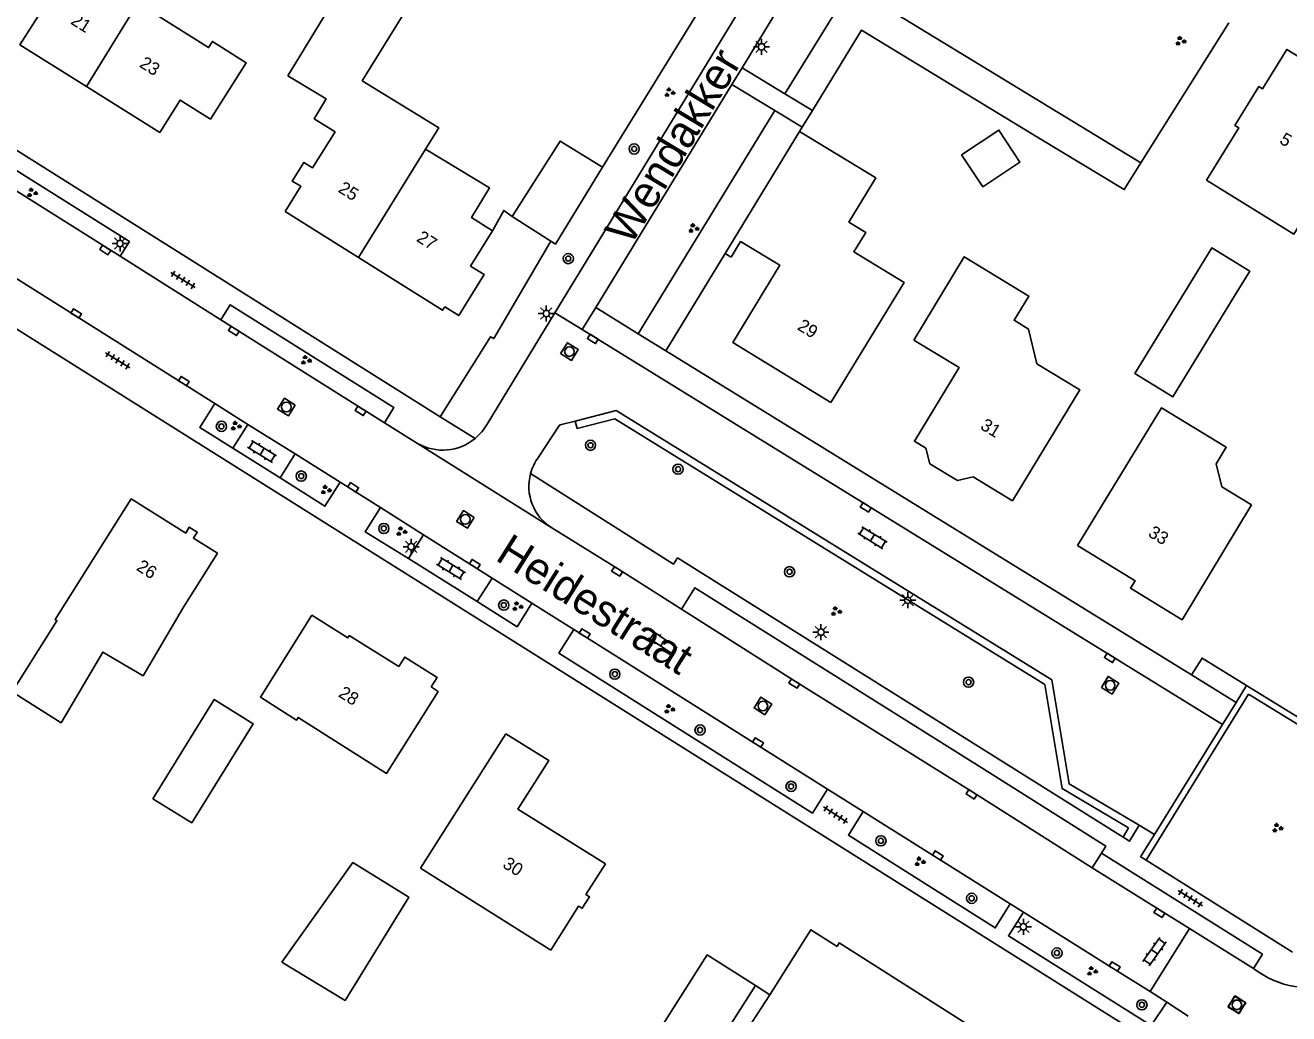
# Model space of a CAD drawing. Extents: x 136000 to 141000, y 400494 to 402006.
# Drawn here: x 137911.7 to 138010.6, y 401885.4 to 401962.7 of the extents above; entities that cross this region are included whole.
import ezdxf

# ---------------------------------------------------------------- set-up
doc = ezdxf.new("R2010")
doc.units = 0
for name, color, linetype in [('gg-afsc-erfafscheiding', 7, 'Continuous'), ('gg-afsc-muur', 7, 'Continuous'), ('gg-anno-huisnummerreeks BGT', 7, 'Continuous'), ('gg-anno-openbare ruimte label', 7, 'Continuous'), ('gg-bbg-bijgebouw', 7, 'Continuous'), ('gg-bbg-gedigitaliseerde bebouwing', 7, 'Continuous'), ('gg-bbg-gedigitaliseerde bijgebouw', 7, 'Continuous'), ('gg-bbg-hoofdgebouw', 7, 'Continuous'), ('gg-bbg-luifel en loopbrug', 7, 'Continuous'), ('gg-bbg-tussenscheiding', 7, 'Continuous'), ('gg-knt-verharding', 7, 'Continuous'), ('gg-knt-verharding nz', 7, 'Continuous'), ('gt-grn-groengrens', 7, 'Continuous'), ('gt-grn-weggrens', 7, 'Continuous'), ('gt-symb-boom', 7, 'Continuous'), ('gt-symb-groenvak', 7, 'Continuous'), ('gt-symb-klinker verharding', 7, 'Continuous'), ('gt-symb-kolk', 7, 'Continuous'), ('gt-symb-lichtmast', 7, 'Continuous'), ('gt-symb-rioolschacht', 7, 'Continuous'), ('gt-symb-tegel verharding', 7, 'Continuous')]:
    doc.layers.add(name, color=color, linetype=linetype)

# ---------------------------------------------------------------- blocks, each defined once
blk = doc.blocks.new('gt0-GRVAK')
at = {"layer": 'gt-symb-groenvak'}
for p, q in [((-0.11, 0.189), (-0.228, 0.24)), ((-0.182, 0.153), (0.088, 0.153)), ((-0.091, 0.211), (-0.156, 0.322)), ((-0.047, 0.214), (-0.047, 0.393)), ((-0.004, 0.211), (0.061, 0.322)), ((0.015, 0.189), (0.133, 0.24)), ((0.262, -0.052), (0.197, 0.059)), ((0.305, -0.049), (0.305, 0.13)), ((0.349, -0.052), (0.414, 0.059)), ((-0.245, -0.228), (-0.363, -0.177)), ((-0.318, -0.264), (-0.047, -0.264)), ((-0.226, -0.206), (-0.291, -0.095)), ((-0.183, -0.203), (-0.183, -0.024)), ((-0.139, -0.206), (-0.074, -0.095)), ((-0.12, -0.228), (-0.002, -0.177)), ((0.243, -0.074), (0.125, -0.023)), ((0.17, -0.11), (0.441, -0.11)), ((0.368, -0.074), (0.486, -0.023))]:
    blk.add_line(p, q, dxfattribs=at)
blk = doc.blocks.new('gt0-LMAST')
at = {"layer": 'gt-symb-lichtmast'}
for p, q in [((-0.182, 0.173), (-0.447, 0.438)), ((-0.005, 0.246), (-0.005, 0.621)), ((0.172, 0.173), (0.437, 0.438)), ((-0.255, -0.004), (-0.63, -0.004)), ((-0.182, -0.181), (-0.447, -0.446)), ((-0.005, -0.254), (-0.005, -0.629)), ((0.437, -0.446), (0.172, -0.181)), ((0.245, -0.004), (0.62, -0.004))]:
    blk.add_line(p, q, dxfattribs=at)
blk.add_circle((-0.005, -0.004), 0.25, dxfattribs=at)
blk = doc.blocks.new('gt0-BOOM')
at = {"layer": 'gt-symb-boom'}
for radius in [0.4, 0.2]:
    blk.add_circle((0, 0), radius, dxfattribs=at)
blk = doc.blocks.new('gt0-RS')
at = {"layer": 'gt-symb-rioolschacht'}
blk.add_lwpolyline([(-0.5, -0.5), (0.5, -0.5), (0.5, 0.5), (-0.5, 0.5)], close=True, dxfattribs=at)
blk.add_circle((0, 0), 0.375, dxfattribs=at)
blk = doc.blocks.new('gt0-KOLK')
at = {"layer": 'gt-symb-kolk'}
blk.add_lwpolyline([(0, 0), (0.375, 0), (0.375, 0.4), (-0.375, 0.4), (-0.375, 0), (0, 0)], dxfattribs=at)
blk = doc.blocks.new('gt0-KL1')
at = {"layer": 'gt-symb-klinker verharding'}
for p, q in [((-1.15, 0.3), (1.15, 0.3)), ((-1, -0.3), (-1, 0.3)), ((-0.5, 0.3), (-0.5, 0.45)), ((0, -0.3), (0, 0.3)), ((0.5, 0.3), (0.5, 0.45)), ((1, -0.3), (1, 0.3)), ((-1.15, -0.3), (1.15, -0.3)), ((-0.5, -0.45), (-0.5, -0.3)), ((0.5, -0.45), (0.5, -0.3))]:
    blk.add_line(p, q, dxfattribs=at)
blk = doc.blocks.new('gt0-TEG1')
at = {"layer": 'gt-symb-tegel verharding'}
for p, q in [((-1.125, 0), (1.125, 0)), ((-0.9, -0.25), (-0.9, 0.25)), ((-0.45, -0.25), (-0.45, 0.25)), ((0, -0.25), (0, 0.25)), ((0.45, -0.25), (0.45, 0.25)), ((0.9, -0.25), (0.9, 0.25))]:
    blk.add_line(p, q, dxfattribs=at)

msp = doc.modelspace()

# ---------------------------------------------------------------- linework, layer by layer
at = {"layer": 'gg-afsc-erfafscheiding'}
for p, q in [((138005.868, 401962.913), (137998.994, 401951.961)), ((137966.482, 401944.869), (137961.841, 401937.258)), ((138007.243, 401911.07), (138006.43, 401909.75)), ((138007.339, 401911.011), (138007.243, 401911.07)), ((138021.707, 401902.158), (138007.339, 401911.011))]:
    msp.add_line(p, q, dxfattribs=at)
msp.add_lwpolyline([(137998.994, 401951.961), (137997.684, 401949.879), (137990.982, 401953.919)], dxfattribs=at)
at = {"layer": 'gg-afsc-muur'}
for p, q in [((137965.005, 401964.868), (137956.89, 401951.635)), ((137973.297, 401956.061), (137972.498, 401954.756)), ((137972.498, 401954.756), (137972.29, 401954.416))]:
    msp.add_line(p, q, dxfattribs=at)
for points in [[(137990.982, 401953.919), (137977.149, 401962.354), (137973.297, 401956.061)], [(137949.806, 401947.78), (137949.162, 401948.243), (137948.285, 401946.658)]]:
    msp.add_lwpolyline(points, dxfattribs=at)
at = {"layer": 'gg-bbg-bijgebouw'}
for p, q in [((137949.806, 401947.78), (137952.838, 401945.848)), ((137968.848, 401887.581), (137965.08, 401889.99))]:
    msp.add_line(p, q, dxfattribs=at)
for points in [[(137949.806, 401947.78), (137953.561, 401953.672), (137956.89, 401951.635)], [(137956.89, 401951.635), (137953.205, 401945.614), (137952.838, 401945.848)]]:
    msp.add_lwpolyline(points, dxfattribs=at)
at = {"layer": 'gg-bbg-gedigitaliseerde bebouwing'}
for p, q in [((137932.282, 401958.786), (137939.394, 401970.575)), ((137924.11, 401917.19), (137926.77, 401921.43)), ((137942.657, 401896.762), (137952.829, 401890.356)), ((137969.96, 401886.87), (137968.282, 401884.244))]:
    msp.add_line(p, q, dxfattribs=at)
for points in [[(137939.394, 401970.575), (137943.893, 401967.797), (137938.088, 401958.396), (137944.07, 401954.702), (137943.035, 401953.032)], [(138004.127, 401950.626), (138010.964, 401946.399), (138017.09, 401956.352), (138021.08, 401953.896), (138022.075, 401955.512), (138022.33, 401955.355), (138024.163, 401958.332), (138017.33, 401962.559)], [(137972.29, 401954.416), (137978.258, 401950.784), (137976.151, 401947.332), (137977.467, 401946.529), (137976.538, 401945.008), (137980.468, 401942.61), (137974.74, 401933.224)], [(137943.035, 401953.032), (137948.047, 401950.008), (137946.646, 401947.687), (137948.285, 401946.658)], [(137981.224, 401938.104), (137985.178, 401944.617), (137990.227, 401941.546), (137989.073, 401939.649), (137990.21, 401938.958), (137990.864, 401936.242), (137994.221, 401934.2), (137988.952, 401925.525)], [(137994.035, 401922.015), (138000.601, 401932.796), (138005.667, 401929.713), (138004.869, 401928.403), (138005.317, 401926.62), (138007.651, 401925.195)], [(137914.533, 401908.157), (137917.79, 401913.686), (137920.947, 401911.825), (137924.11, 401917.19)], [(137934.14, 401916.56), (137930.142, 401910.156), (137932.959, 401908.367), (137933.091, 401908.575), (137939.992, 401904.194), (137944.04, 401910.61)], [(137975.23, 401890.65), (137973.17, 401891.95), (137969.96, 401886.87)]]:
    msp.add_lwpolyline(points, dxfattribs=at)
at = {"layer": 'gg-bbg-gedigitaliseerde bijgebouw'}
for p, q in [((137965.08, 401889.99), (137960.191, 401882.343)), ((137968.848, 401887.581), (137963.923, 401879.878))]:
    msp.add_line(p, q, dxfattribs=at)
for points in [[(137984.962, 401952.598), (137986.617, 401950.098), (137989.535, 401952.03), (137987.88, 401954.53), (137984.962, 401952.598)], [(138006.362, 401941.636), (138007.5, 401943.479), (138004.536, 401945.309), (138003.388, 401943.45)], [(138003.388, 401943.45), (137998.52, 401935.472), (138001.494, 401933.658), (138006.362, 401941.636)], [(137921.706, 401902.207), (137924.757, 401900.321), (137929.554, 401908.079), (137926.503, 401909.965), (137921.706, 401902.207)], [(137931.803, 401889.422), (137936.745, 401886.414), (137941.744, 401894.497), (137937.362, 401897.207), (137931.803, 401889.422)]]:
    msp.add_lwpolyline(points, dxfattribs=at)
at = {"layer": 'gg-bbg-hoofdgebouw'}
for p, q in [((137922.249, 401954.354), (137916.516, 401957.947)), ((137972.29, 401954.416), (137966.482, 401944.869)), ((137932.05, 401948.17), (137937.787, 401944.566)), ((137948.285, 401946.658), (137946.548, 401943.894)), ((137966.482, 401944.869), (137966.954, 401944.582)), ((137988.952, 401925.525), (137985.88, 401927.388)), ((138002.23, 401916.206), (138007.651, 401925.195)), ((137943.482, 401910.96), (137944.04, 401910.61)), ((137949.32, 401907.29), (137942.657, 401896.762))]:
    msp.add_line(p, q, dxfattribs=at)
for points in [[(137916.516, 401957.947), (137911.31, 401961.21), (137915.43, 401967.67)], [(137926.217, 401955.384), (137929.015, 401959.8), (137926.375, 401961.473), (137926.07, 401960.991), (137920.545, 401964.46)], [(138017.33, 401962.559), (138015.493, 401959.58), (138016.171, 401959.172), (138015.347, 401957.803), (138010.399, 401960.846), (138008.505, 401957.766), (138008.21, 401957.943), (138006.35, 401954.904), (138006.643, 401954.718), (138004.127, 401950.626)], [(137932.282, 401958.786), (137935.278, 401956.978), (137934.339, 401955.422), (137935.972, 401954.393), (137934.202, 401951.584), (137933.533, 401952.005), (137932.608, 401950.537), (137933.292, 401950.141), (137932.05, 401948.17)], [(137922.249, 401954.354), (137923.843, 401956.875), (137926.217, 401955.384)], [(137974.74, 401933.224), (137967.072, 401937.904), (137970.742, 401943.955), (137967.684, 401945.801), (137966.954, 401944.582)], [(137937.787, 401944.566), (137944.37, 401940.43), (137944.542, 401940.703)], [(137946.548, 401943.894), (137947.625, 401943.233), (137945.641, 401940.021), (137944.542, 401940.703)], [(137982.161, 401929.643), (137981.271, 401930.182), (137984.773, 401935.952), (137981.224, 401938.104)], [(137982.161, 401929.643), (137982.481, 401928.427), (137984.66, 401927.113), (137985.88, 401927.388)], [(137920.01, 401925.67), (137914.066, 401916.226), (137914.204, 401916.135), (137910.708, 401910.565), (137914.533, 401908.157)], [(137920.01, 401925.67), (137924.28, 401922.99), (137924.56, 401923.46), (137925.19, 401923.07), (137924.89, 401922.6), (137926.77, 401921.43)], [(138002.23, 401916.206), (137998.18, 401918.675), (137998.542, 401919.268), (137994.035, 401922.015)], [(137934.14, 401916.56), (137936.97, 401914.81), (137937.07, 401914.98), (137940.948, 401912.548)], [(137940.948, 401912.548), (137941.416, 401913.294), (137943.948, 401911.704), (137943.482, 401910.96)], [(137957.105, 401897.123), (137950.27, 401901.39), (137952.68, 401905.21), (137949.32, 401907.29)], [(137952.829, 401890.356), (137955.013, 401893.812), (137955.293, 401893.635), (137955.861, 401894.537), (137955.582, 401894.713), (137957.105, 401897.123)], [(137982.69, 401871.2), (137982.83, 401871.42), (137982.57, 401871.58), (137989.27, 401882.11), (137975.39, 401890.92), (137975.23, 401890.65)]]:
    msp.add_lwpolyline(points, dxfattribs=at)
at = {"layer": 'gg-bbg-luifel en loopbrug'}
msp.add_line((137969.96, 401886.87), (137968.848, 401887.581), dxfattribs=at)
at = {"layer": 'gg-bbg-tussenscheiding'}
for p, q in [((137920.545, 401964.46), (137916.516, 401957.947)), ((137943.035, 401953.032), (137937.787, 401944.566))]:
    msp.add_line(p, q, dxfattribs=at)
at = {"layer": 'gg-knt-verharding'}
for p, q in [((137967.316, 401963.459), (137953.161, 401940.234)), ((137971.146, 401957.37), (137967.794, 401959.409)), ((137956.352, 401940.644), (137966.997, 401958.103)), ((137970.36, 401956.057), (137966.997, 401958.103)), ((137973.297, 401956.061), (137971.146, 401957.37)), ((137972.498, 401954.756), (137970.36, 401956.057)), ((137926.566, 401933.125), (137907.371, 401945.21)), ((137919.147, 401944.655), (137927.027, 401939.696)), ((137959.674, 401938.595), (137956.352, 401940.644)), ((137927.027, 401939.696), (137939.821, 401931.63)), ((137947.848, 401931.518), (137953.161, 401940.234)), ((137961.841, 401937.258), (137959.674, 401938.595)), ((137961.841, 401937.258), (138002.959, 401911.891)), ((137929.149, 401931.503), (137926.566, 401933.125)), ((137927.978, 401929.639), (137929.149, 401931.503)), ((137939.821, 401931.63), (137942.421, 401930.006)), ((137944.18, 401932.098), (137946.919, 401930.403)), ((137954.747, 401931.763), (137953.686, 401931.49)), ((137927.978, 401929.639), (137931.66, 401927.321)), ((137931.66, 401927.321), (137932.833, 401929.189)), ((137936.354, 401926.978), (137932.833, 401929.189)), ((137939.506, 401924.992), (137936.354, 401926.978)), ((137942.878, 401922.864), (137939.506, 401924.992)), ((137941.714, 401921.019), (137942.878, 401922.864)), ((137941.714, 401921.019), (137947.091, 401917.635)), ((137947.091, 401917.635), (137948.251, 401919.474)), ((137951.366, 401917.509), (137948.251, 401919.474)), ((137954.636, 401915.445), (137951.366, 401917.509)), ((137974.482, 401902.959), (137954.636, 401915.445)), ((138006.43, 401909.75), (138002.959, 401911.891)), ((138005.367, 401908.024), (138006.43, 401909.75)), ((138000.063, 401899.415), (138005.367, 401908.024)), ((137977.268, 401901.206), (137974.482, 401902.959)), ((137988.778, 401893.97), (137977.268, 401901.206)), ((137998.03, 401899.92), (137997.603, 401899.2)), ((138000.063, 401899.415), (137998.852, 401900.131)), ((137998.969, 401897.662), (138000.063, 401899.415)), ((137995.177, 401896.8), (137995.903, 401897.955)), ((138008.514, 401890.04), (137995.903, 401897.955)), ((137998.969, 401897.662), (137999.076, 401897.595)), ((137999.402, 401897.39), (137999.076, 401897.595)), ((138010.851, 401890.19), (137999.402, 401897.39)), ((138002.802, 401892.045), (137995.177, 401896.8)), ((137989.798, 401893.33), (137988.778, 401893.97)), ((138002.802, 401892.045), (137999.705, 401887.126)), ((138007.807, 401888.934), (138002.802, 401892.045)), ((138007.807, 401888.934), (138008.514, 401890.04)), ((137999.705, 401887.126), (138001.016, 401886.274)), ((137999.783, 401884.462), (138001.016, 401886.274)), ((138001.016, 401886.274), (138002.691, 401885.196))]:
    msp.add_line(p, q, dxfattribs=at)
for points in [[(138001.292, 401965.735), (137999.417, 401968.663), (137982.965, 401978.74), (137979.002, 401977.791), (137967.794, 401959.409)], [(137904.519, 401961.789), (137902.438, 401958.373), (137944.18, 401932.098)], [(137880.886, 401957.924), (137937.788, 401922.146), (137999.278, 401883.51)], [(137905.836, 401953.043), (137906.549, 401954.186), (137919.88, 401945.802), (137919.147, 401944.655)], [(137905.836, 401953.043), (137907.739, 401951.831), (137919.147, 401944.655)], [(137944.18, 401932.098), (137948.128, 401938.361), (137948.376, 401938.216), (137952.838, 401945.848)], [(137927.027, 401939.696), (137927.76, 401940.856), (137940.552, 401932.824), (137939.821, 401931.63)], [(137927.978, 401929.639), (137925.393, 401931.257), (137926.566, 401933.125)], [(137998.852, 401900.131), (137993.379, 401903.371), (137992.032, 401911.509), (137957.956, 401932.59), (137954.747, 401931.763)], [(137951.879, 401928.935), (137953.52, 401931.447), (137953.686, 401931.49)], [(137997.603, 401899.2), (137962.756, 401921.048), (137962.43, 401920.568), (137951.257, 401927.651)], [(137931.66, 401927.321), (137935.172, 401925.095), (137936.354, 401926.978)], [(137941.714, 401921.019), (137938.314, 401923.102), (137939.506, 401924.992)], [(137963.07, 401917.037), (137958.124, 401920.161), (137952.91, 401923.415)], [(137963.07, 401917.037), (137964.104, 401918.716), (137986.92, 401904.393), (137996.248, 401898.504), (137995.903, 401897.955)], [(137947.091, 401917.635), (137950.2, 401915.661), (137951.366, 401917.509)], [(137974.482, 401902.959), (137973.303, 401901.084), (137953.473, 401913.602), (137954.636, 401915.445)], [(137988.778, 401893.97), (137987.604, 401892.102), (137976.109, 401899.364), (137977.268, 401901.206)], [(137997.603, 401899.2), (137998.112, 401898.881), (137998.852, 401900.131)], [(137989.798, 401893.33), (137988.63, 401891.471), (137999.783, 401884.462)], [(137999.705, 401887.126), (137996.833, 401888.91), (137989.798, 401893.33)]]:
    msp.add_lwpolyline(points, dxfattribs=at)
for centre, radius, start, end in [((137944.38, 401933.463), 3.976, 309.68484, 330.71412), ((137944.382, 401933.464), 3.976, 240.44256, 309.64532), ((137954.928, 401926.665), 3.801, 143.33612, 164.97059), ((137954.947, 401926.651), 3.824, 164.8315, 237.80261), ((138012.043, 401894.191), 6.752, 231.14086, 291.5323)]:
    msp.add_arc(centre, radius, start, end, dxfattribs=at)
at = {"layer": 'gg-knt-verharding nz'}
for p, q in [((137956.352, 401940.644), (137955.296, 401938.933)), ((137955.296, 401938.933), (138005.367, 401908.024)), ((137932.833, 401929.189), (137929.149, 401931.503)), ((137942.878, 401922.864), (137948.251, 401919.474))]:
    msp.add_line(p, q, dxfattribs=at)
msp.add_lwpolyline([(137995.177, 401896.8), (137985.844, 401902.72), (137971.989, 401911.391), (137963.07, 401917.037)], dxfattribs=at)
at = {"layer": 'gt-grn-groengrens'}
for p, q in [((137959.674, 401938.595), (137970.36, 401956.057)), ((137999.402, 401897.39), (138007.407, 401910.382)), ((138021.908, 401901.447), (138007.407, 401910.382))]:
    msp.add_line(p, q, dxfattribs=at)
for points in [[(137998.994, 401951.961), (137976.32, 401965.787), (137971.146, 401957.37)], [(137998.03, 401899.92), (137992.833, 401902.997), (137991.485, 401911.142), (137957.858, 401931.945), (137954.903, 401931.184), (137954.747, 401931.763)], [(138007.243, 401911.07), (138003.771, 401913.209), (138002.959, 401911.891)]]:
    msp.add_lwpolyline(points, dxfattribs=at)
at = {"layer": 'gt-grn-weggrens'}
for p, q in [((137967.794, 401959.409), (137966.997, 401958.103)), ((137955.296, 401938.933), (137953.161, 401940.234)), ((137942.421, 401930.006), (137952.91, 401923.415))]:
    msp.add_line(p, q, dxfattribs=at)

# ---------------------------------------------------------------- block references
at = {"layer": 'gt-symb-boom'}
for p in [(137959.357, 401953.055), (137954.206, 401944.474), (137927.076, 401931.346), (137955.946, 401929.866), (137933.322, 401927.456), (137962.79, 401927.994), (137939.776, 401923.356), (137971.512, 401919.971), (137949.157, 401917.36), (137957.848, 401911.958), (137985.515, 401911.328), (137964.514, 401907.584), (137971.631, 401903.173), (137978.658, 401898.908), (137985.756, 401894.413), (137992.427, 401890.136), (137999.069, 401886.081)]:
    msp.add_blockref('gt0-BOOM', p, dxfattribs=at)
at = {"layer": 'gt-symb-groenvak'}
for p in [(138002.074, 401961.5), (137962.109, 401957.474), (137912.244, 401949.628), (137963.985, 401946.843), (137933.669, 401936.518), (137928.188, 401931.375), (137935.229, 401926.37), (137941.131, 401923.125), (137950.209, 401917.258), (137975.133, 401916.868), (137962.09, 401909.222), (138009.647, 401899.918), (137981.682, 401897.283), (137995.151, 401888.712)]:
    msp.add_blockref('gt0-GRVAK', p, dxfattribs=at)
at = {"layer": 'gt-symb-klinker verharding'}
for p, rotation in [((137930.258, 401929.376), -31.592491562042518), ((137977.998, 401922.634), -31.671318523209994), ((137945.031, 401920.226), -31.1307991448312), ((137961.605, 401914.416), 146.00796028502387), ((138000.049, 401890.243), 54.482302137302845)]:
    msp.add_blockref('gt0-KL1', p, dxfattribs=dict(at, rotation=rotation))
at = {"layer": 'gt-symb-kolk'}
for p, rotation in [((137918.099, 401945.315), 147.83208814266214), ((137915.613, 401940.017), -32.203827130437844), ((137928.159, 401938.984), 147.82096004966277), ((137956.02, 401938.021), -31.671318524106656), ((137924.029, 401934.718), -32.12770023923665), ((137938.068, 401932.724), 147.7157366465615), ((137937.27, 401926.403), -32.25086784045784), ((137977.365, 401924.839), -31.67131852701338), ((137946.79, 401920.396), -32.24404295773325), ((137958.124, 401920.161), 147.72686946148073), ((137955.38, 401914.976), -32.1747424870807), ((137996.455, 401913.055), -31.67131852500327), ((137971.989, 401911.391), 147.95526706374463), ((137968.939, 401906.446), -32.17474248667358), ((137985.844, 401902.72), 147.6148345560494), ((137983.003, 401897.598), -32.13882590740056), ((138000.545, 401893.445), 148.18366591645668), ((137996.833, 401888.91), -31.84541601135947)]:
    msp.add_blockref('gt0-KOLK', p, dxfattribs=dict(at, rotation=rotation))
at = {"layer": 'gt-symb-lichtmast'}
for p in [(137969.327, 401961.046), (137919.149, 401945.654), (137952.49, 401940.176), (137941.919, 401921.932), (137980.759, 401917.738), (137973.974, 401915.25), (137989.804, 401892.188)]:
    msp.add_blockref('gt0-LMAST', p, dxfattribs=at)
at = {"layer": 'gt-symb-rioolschacht'}
for p, rotation in [((137954.297, 401937.2), -31.671318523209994), ((137932.157, 401932.858), 147.9193435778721), ((137946.157, 401924.065), 147.8141299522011), ((137996.588, 401911.084), -31.67131852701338), ((137969.426, 401909.465), 57.58155005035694), ((138006.498, 401886.088), -33.64530695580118), ((138006.498, 401886.073), 149.4694029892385)]:
    msp.add_blockref('gt0-RS', p, dxfattribs=dict(at, rotation=rotation))
at = {"layer": 'gt-symb-tegel verharding'}
for p, rotation in [((137924.076, 401942.806), -31.59249156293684), ((137918.96, 401936.518), -31.59249156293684), ((137975.1, 401900.957), -32.83164893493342), ((138002.857, 401894.422), 147.24756055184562)]:
    msp.add_blockref('gt0-TEG1', p, dxfattribs=dict(at, rotation=rotation))

# ---------------------------------------------------------------- texts
at = {"layer": 'gg-anno-huisnummerreeks BGT'}
for s, rotation, p in [('21', 327.9, (137915.22, 401962.89)), ('23', 327.9, (137920.594, 401959.522)), ('5', 328.5, (138009.757, 401953.552)), ('25', 327.9, (137936.138, 401949.735)), ('27', 327.9, (137942.264, 401945.886)), ('29', 328.6, (137972.052, 401938.965)), ('31', 328.8, (137986.368, 401931.183)), ('33', 328.7, (137999.487, 401922.79)), ('26', 327.9, (137920.354, 401920.141)), ('28', 327.9, (137936.154, 401910.243)), ('30', 328, (137948.999, 401896.879))]:
    msp.add_text(s, height=1, rotation=rotation, dxfattribs=at).set_placement(p)
at = {"layer": 'gg-anno-openbare ruimte label'}
for s, rotation, p in [('Wendakker', 58.9, (137959.098, 401945.419)), ('Heidestraat', 327.9, (137948.409, 401920.931))]:
    msp.add_text(s, height=2.5, rotation=rotation, dxfattribs=at).set_placement(p)

doc.saveas('drawing.dxf')
